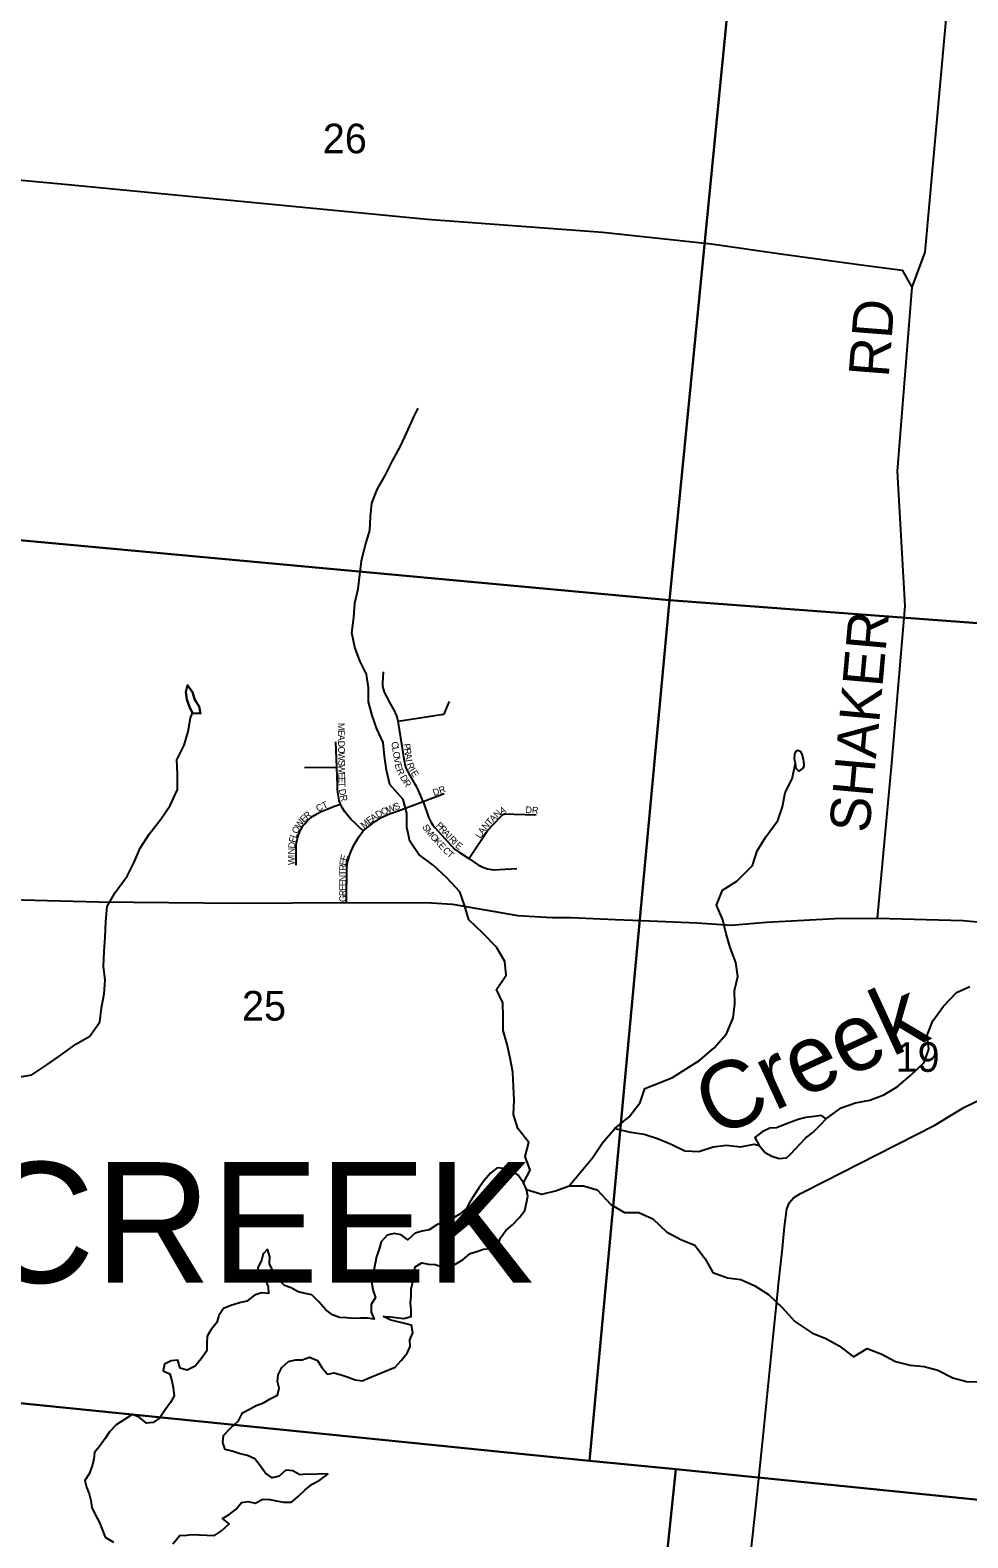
# Model space of a CAD drawing. Extents: x 0 to 1064, y 0 to 440.
# Drawn here: x 166.41 to 187.62, y 258.55 to 292.66 of the extents above; entities that cross this region are included whole.
import ezdxf

# ---------------------------------------------------------------- set-up
doc = ezdxf.new("R2010")
doc.units = 0
for name, color, linetype in [('GM_X_County_Road', 7, 'Continuous'), ('GM_X_County_Road_Text', 7, 'Continuous'), ('GM_X_Minor_Lake', 7, 'Continuous'), ('GM_X_Minor_River', 7, 'Continuous'), ('GM_X_Minor_River_Text', 7, 'Continuous'), ('GM_X_Section', 7, 'Continuous'), ('GM_X_Section_Text', 7, 'Continuous'), ('GM_X_State_Route', 7, 'Continuous'), ('GM_X_Township_Subdivision', 7, 'Continuous'), ('GM_X_Township_Subdivision_Text', 7, 'Continuous'), ('GM_X_Township_Text', 7, 'Continuous')]:
    doc.layers.add(name, color=color, linetype=linetype)

msp = doc.modelspace()

# ---------------------------------------------------------------- linework, layer by layer
at = {"layer": 'GM_X_County_Road'}
for points in [[(187.251, 294.919), (187.248, 294.878), (187.156, 293.328), (186.643, 287.643), (186.349, 286.85)], [(148.68, 290.494), (148.807, 290.464), (149.197, 290.422), (156.04, 289.733), (156.355, 289.788), (156.844, 290.005), (157.033, 290.088), (157.194, 290.131), (157.415, 290.151), (160.176, 289.867), (161.323, 289.721), (167.11, 289.186), (175.387, 288.39), (179.353, 288.09), (181.814, 287.831), (183.438, 287.594), (185.207, 287.355), (186.135, 287.235), (186.349, 286.85)], [(186.349, 286.85), (186.023, 282.683), (186.195, 279.629), (185.894, 276.081), (185.564, 272.577)], [(165.947, 272.998), (167.955, 272.939), (171.135, 272.909), (173.567, 272.924), (175.487, 272.921), (175.96, 272.891), (177.444, 272.637), (178.214, 272.586), (178.645, 272.588), (179.64, 272.54), (180.24, 272.521), (181.496, 272.464), (182.26, 272.413), (183.068, 272.483), (184.611, 272.563), (185.564, 272.577), (187.511, 272.518), (189.118, 272.366)]]:
    msp.add_lwpolyline(points, dxfattribs=at)
at = {"layer": 'GM_X_Minor_Lake'}
for points in [[(169.971, 277.847), (169.934, 277.695), (169.953, 277.518), (170.013, 277.354), (170.08, 277.214)], [(170.08, 277.214), (170.013, 277.354), (169.953, 277.518), (169.934, 277.695), (169.971, 277.847), (170.08, 277.683), (170.135, 277.512), (170.238, 277.36), (170.262, 277.202), (170.08, 277.214)], [(170.08, 277.214), (170.262, 277.202), (170.238, 277.36), (170.135, 277.512), (170.08, 277.683), (169.971, 277.847)], [(184.413, 268.03), (184.309, 268.108), (184.139, 268.084), (183.957, 268.066), (183.805, 268.023), (183.641, 267.962), (183.477, 267.908), (183.289, 267.829), (183.138, 267.823), (182.968, 267.743), (182.804, 267.61), (182.901, 267.433), (183.035, 267.269), (183.186, 267.19), (183.35, 267.135), (183.52, 267.153), (183.601, 267.228)], [(183.601, 267.228), (183.957, 267.604), (184.115, 267.725), (184.272, 267.883), (184.413, 268.03)], [(172.908, 262.566), (173.011, 262.408), (173.138, 262.256), (173.29, 262.286), (173.448, 262.244), (173.605, 262.189), (173.763, 262.128), (173.921, 262.104), (174.079, 262.177), (174.667, 262.414), (174.801, 262.566), (174.94, 262.73), (175.007, 262.883), (174.995, 263.035), (175.068, 263.193), (175.037, 263.369), (174.886, 263.406), (174.57, 263.479), (174.406, 263.564), (174.558, 263.552), (174.861, 263.515), (175.031, 263.564), (175.031, 263.716), (175.013, 263.874), (175.031, 264.026), (175.031, 264.178), (175.068, 264.343), (175.08, 264.525), (175.116, 264.683), (175.268, 264.775), (175.42, 264.744), (175.571, 264.738), (175.741, 264.689), (175.899, 264.683), (176.057, 264.762), (176.208, 264.848), (176.36, 264.988), (176.512, 265.03), (176.663, 265.085), (176.821, 265.097), (176.985, 265.176), (177.046, 265.34), (177.167, 265.505), (177.319, 265.638), (177.47, 265.791), (177.598, 265.961), (177.64, 266.131), (177.665, 266.283), (177.64, 266.435), (177.567, 266.588), (177.446, 266.758), (177.288, 266.88), (177.125, 266.91), (176.973, 266.922), (176.821, 266.806), (176.676, 266.642), (176.566, 266.478), (176.469, 266.326), (176.366, 266.162), (176.281, 266.003), (176.117, 265.87), (175.935, 265.766), (175.771, 265.705), (175.608, 265.638), (175.438, 265.523), (175.28, 265.492), (175.116, 265.45), (174.952, 265.298), (174.801, 265.407), (174.643, 265.438), (174.485, 265.401), (174.352, 265.249), (174.303, 265.085), (174.242, 264.921), (174.218, 264.762), (174.188, 264.61), (174.127, 264.452), (174.139, 264.3), (174.17, 264.142), (174.224, 263.99), (174.121, 263.832), (174.121, 263.661), (174.194, 263.503), (174.042, 263.521), (173.884, 263.527), (173.733, 263.515), (173.563, 263.533), (173.405, 263.54), (173.253, 263.6), (173.096, 263.716), (172.944, 263.892), (172.786, 264.051), (172.634, 264.081), (172.471, 264.117), (172.313, 264.209), (172.161, 264.263), (171.985, 264.44), (171.9, 264.598), (171.827, 264.756), (171.834, 264.908), (171.779, 265.085)], [(171.779, 265.085), (171.682, 264.981), (171.645, 264.829), (171.56, 264.671), (171.573, 264.519), (171.73, 264.409), (171.797, 264.233), (171.803, 264.081), (171.645, 264.099), (171.488, 264.044), (171.312, 263.905), (171.148, 263.868), (170.954, 263.813), (170.784, 263.74), (170.681, 263.588), (170.632, 263.424), (170.505, 263.266), (170.414, 263.114), (170.408, 262.961), (170.408, 262.785), (170.28, 262.603), (170.141, 262.438), (169.965, 262.347), (169.801, 262.396)], [(170.05, 258.628), (170.584, 258.605), (170.742, 258.715), (170.911, 258.873), (170.76, 258.995), (170.911, 259.08), (171.069, 259.202), (171.191, 259.354), (171.342, 259.378), (171.5, 259.336), (171.676, 259.427), (171.834, 259.421), (171.985, 259.39), (172.143, 259.36), (172.319, 259.36), (172.477, 259.488), (172.629, 259.64), (172.792, 259.768), (172.968, 259.865), (173.144, 259.993), (172.993, 260.005), (172.817, 259.987), (172.665, 259.993), (172.513, 259.98), (172.356, 260.072), (172.198, 260.084), (172.046, 259.95), (171.888, 259.914), (171.737, 260.017), (171.621, 260.175), (171.494, 260.345), (171.33, 260.418), (171.16, 260.455), (170.978, 260.516), (170.826, 260.552), (170.772, 260.71), (170.784, 260.869), (170.942, 261.039), (171.124, 261.203), (171.215, 261.38), (171.372, 261.465), (171.524, 261.55), (171.688, 261.605), (171.84, 261.702), (172.004, 261.781), (172.04, 261.939), (172.003, 262.092), (172.022, 262.244), (172.101, 262.408), (172.258, 262.542), (172.41, 262.584), (172.562, 262.584), (172.732, 262.639), (172.908, 262.566)], [(169.801, 262.396), (169.752, 262.572), (169.601, 262.56), (169.449, 262.487), (169.419, 262.335), (169.57, 262.262), (169.619, 262.11), (169.643, 261.952), (169.667, 261.769), (169.583, 261.617), (169.467, 261.447), (169.346, 261.27), (169.194, 261.161), (169.042, 261.148), (168.879, 261.282), (168.721, 261.343), (168.569, 261.246), (168.357, 261.112), (168.205, 260.954), (168.108, 260.802), (167.999, 260.643), (167.871, 260.485), (167.853, 260.333), (167.805, 260.163), (167.75, 260.005), (167.647, 259.853), (167.683, 259.7), (167.75, 259.548), (167.787, 259.396), (167.805, 259.238), (167.89, 259.068), (167.981, 258.903), (168.048, 258.727), (168.108, 258.569), (168.296, 258.453)], [(169.637, 258.417), (169.795, 258.605), (169.959, 258.618), (170.05, 258.628)]]:
    msp.add_lwpolyline(points, dxfattribs=at)
at = {"layer": 'GM_X_Minor_River'}
for points in [[(177.567, 266.588), (177.719, 266.873), (177.604, 267.184), (177.689, 267.5), (177.44, 267.816), (177.343, 268.133), (177.361, 268.455), (177.343, 268.759), (177.325, 269.088), (177.27, 269.404), (177.197, 269.714), (177.106, 270.031), (177.112, 270.347), (177.1, 270.657), (176.955, 270.961), (177.179, 271.284), (177.149, 271.594), (176.961, 271.916), (176.651, 272.233), (176.336, 272.537), (176.233, 272.865), (176.13, 273.169), (175.832, 273.486), (175.529, 273.772), (175.201, 274.015), (174.995, 274.319), (174.928, 274.635), (174.928, 274.946), (174.849, 275.256), (174.546, 275.596), (174.473, 275.925), (174.425, 276.241), (174.394, 276.545), (174.255, 276.855), (174.146, 277.16), (174.067, 277.47), (174.061, 277.786), (174.018, 278.09), (173.866, 278.394), (173.757, 278.705), (173.69, 279.027), (173.733, 279.374), (173.751, 279.696), (173.83, 280.025), (173.866, 280.341), (173.903, 280.657), (173.988, 280.998), (174.091, 281.344), (174.109, 281.661), (174.14, 281.965), (174.261, 282.269), (174.437, 282.585), (174.601, 282.902), (174.789, 283.248), (174.928, 283.559), (175.092, 283.917), (175.189, 284.112)], [(166.148, 268.978), (166.451, 269.027), (166.791, 269.258), (167.113, 269.483), (167.446, 269.72), (167.762, 269.903), (167.987, 270.231), (168.029, 270.547), (168.084, 270.858), (168.108, 271.168), (168.072, 271.484), (168.084, 271.813), (168.108, 272.141), (168.12, 272.5), (168.156, 272.835), (168.338, 273.157), (168.605, 273.522), (168.763, 273.838), (168.903, 274.155), (169.103, 274.471), (169.364, 274.812), (169.582, 275.122), (169.746, 275.487), (169.746, 275.834), (169.728, 276.156), (169.892, 276.484), (169.983, 276.795), (170.038, 277.105), (170.08, 277.214)], [(183.739, 275.961), (183.719, 276.077), (183.696, 276.169), (183.705, 276.291), (183.742, 276.357), (183.773, 276.375), (183.827, 276.35), (183.862, 276.282), (183.891, 276.172), (183.907, 276.056)], [(177.64, 266.435), (177.986, 266.332), (178.296, 266.405), (178.605, 266.521), (179.127, 267.153), (179.357, 267.494), (179.637, 267.816), (179.958, 268.078), (180.207, 268.4), (180.316, 268.723), (180.62, 268.838), (180.935, 268.972), (181.251, 269.167), (181.56, 269.362), (181.882, 269.641), (182.161, 269.958), (182.313, 270.317), (182.349, 270.633), (182.343, 270.937), (182.416, 271.253), (182.373, 271.57), (182.24, 271.91), (182.155, 272.221), (182.076, 272.537), (181.93, 272.865), (182.07, 273.206), (182.391, 273.413), (182.749, 273.766), (182.853, 274.094), (183.047, 274.416), (183.32, 274.781), (183.423, 275.092), (183.484, 275.414), (183.648, 275.724), (183.719, 276.077)], [(183.907, 276.056), (183.906, 276.001), (183.887, 275.965), (183.795, 275.9), (183.739, 275.961)], [(184.424, 268.042), (184.752, 268.285), (185.079, 268.394), (185.401, 268.455), (185.716, 268.577), (186.02, 268.759), (186.323, 269.015), (186.633, 269.307), (186.736, 269.611), (186.699, 269.927), (186.827, 270.25), (187.064, 270.584), (187.361, 270.888), (187.664, 271.028)], [(179.637, 267.816), (179.989, 267.731), (180.298, 267.683), (180.601, 267.585), (180.911, 267.457), (181.22, 267.312), (181.536, 267.293), (181.857, 267.403), (182.161, 267.439), (182.476, 267.397), (182.786, 267.458), (182.901, 267.433)], [(178.605, 266.521), (178.927, 266.515), (179.236, 266.429), (179.546, 266.095), (179.855, 265.918), (180.177, 265.912), (180.492, 265.772), (180.802, 265.474), (181.129, 265.304), (181.445, 265.176), (181.675, 264.866), (181.851, 264.556), (182.179, 264.434), (182.482, 264.398), (182.798, 264.252), (183.107, 264.057), (183.417, 263.765), (183.702, 263.449), (184.09, 263.193), (184.406, 263.065), (184.709, 262.895), (185.031, 262.652), (185.34, 262.84), (185.674, 262.707), (185.983, 262.542), (186.317, 262.463), (186.633, 262.433), (186.936, 262.348), (187.276, 262.177), (187.591, 262.092), (187.901, 262.086)]]:
    msp.add_lwpolyline(points, dxfattribs=at)
at = {"layer": 'GM_X_Section'}
for points in [[(165.843, 297.356), (182.468, 296.009), (180.874, 279.765), (164.368, 281.291)], [(182.468, 296.009), (198.919, 293.248), (197.538, 278.526), (180.874, 279.765)], [(164.368, 281.291), (180.874, 279.765), (179.064, 260.3), (164.913, 261.73), (162.669, 261.951)], [(180.874, 279.765), (197.538, 278.526), (195.61, 258.628), (181.012, 260.11), (179.064, 260.3)], [(164.913, 261.73), (179.064, 260.3), (181.012, 260.11), (179.345, 244.109), (163.172, 245.682)], [(181.012, 260.11), (195.61, 258.628), (197.008, 258.503), (195.163, 242.427), (179.345, 244.109)]]:
    msp.add_lwpolyline(points, close=True, dxfattribs=at)
at = {"layer": 'GM_X_State_Route'}
for points in [[(186.011, 267.452), (186.874, 267.889), (187.527, 268.293), (188.292, 268.663)], [(183.336, 264.292), (183.425, 265.102), (183.47, 265.587), (183.524, 265.999), (183.583, 266.143), (183.677, 266.244), (183.832, 266.343), (184.386, 266.624), (185.15, 267.015), (186, 267.446), (186.011, 267.452)], [(183.303, 263.974), (183.327, 264.211), (183.336, 264.292)], [(182.557, 256.652), (182.676, 257.858), (182.827, 259.319), (182.995, 260.92), (183.173, 262.659), (183.303, 263.974)]]:
    msp.add_lwpolyline(points, dxfattribs=at)
at = {"layer": 'GM_X_Township_Subdivision'}
for points in [[(175.297, 275.21), (175.192, 275.461), (175.173, 275.506), (175.159, 275.534), (175.151, 275.55), (175.13, 275.588), (174.975, 275.856), (174.952, 275.898), (174.931, 275.941), (174.917, 275.978), (174.904, 276.015), (174.893, 276.053), (174.885, 276.093), (174.877, 276.133), (174.735, 277.027), (174.716, 277.101), (174.701, 277.152), (174.693, 277.175), (174.678, 277.211), (174.664, 277.24), (174.54, 277.471), (174.483, 277.576), (174.429, 277.684), (174.411, 277.736), (174.398, 277.79), (174.39, 277.847), (174.388, 277.886), (174.401, 278.148)], [(174.735, 277.027), (175.566, 277.157), (175.753, 277.187), (175.758, 277.187), (175.768, 277.191), (175.776, 277.198), (175.783, 277.207), (175.789, 277.218), (175.792, 277.225), (175.846, 277.356), (175.896, 277.477)], [(173.946, 274.551), (173.851, 274.633), (173.76, 274.719), (173.673, 274.809), (173.589, 274.902), (173.529, 274.981), (173.475, 275.064), (173.427, 275.151), (173.401, 275.238), (173.382, 275.326), (173.367, 275.415), (173.362, 275.489), (173.359, 275.563), (173.345, 275.99), (173.327, 276.564)], [(172.616, 275.979), (173.341, 275.99), (173.345, 275.99)], [(173.567, 272.924), (173.577, 273.73), (173.579, 273.754), (173.582, 273.783), (173.591, 273.836), (173.603, 273.889), (173.616, 273.941), (173.631, 273.992), (173.662, 274.077), (173.699, 274.16), (173.742, 274.241), (173.791, 274.32), (173.848, 274.412), (173.946, 274.551), (174.029, 274.62), (174.222, 274.764), (174.275, 274.8), (174.329, 274.833), (174.384, 274.863), (174.441, 274.892), (174.501, 274.918), (174.563, 274.942), (174.736, 275.004), (175.297, 275.21), (175.777, 275.393)], [(172.428, 273.769), (172.431, 273.957), (172.428, 274.145), (172.431, 274.212), (172.438, 274.285), (172.45, 274.356), (172.464, 274.407), (172.481, 274.459), (172.503, 274.515), (172.529, 274.568), (172.557, 274.619), (172.587, 274.666), (172.621, 274.71), (172.658, 274.752), (172.698, 274.792), (172.74, 274.83), (172.798, 274.873), (172.859, 274.912), (172.978, 274.978), (173.126, 275.039), (173.276, 275.097), (173.427, 275.151)], [(175.297, 275.21), (175.424, 274.861), (175.449, 274.799), (175.475, 274.751), (175.521, 274.675), (175.561, 274.625), (175.711, 274.461), (175.927, 274.223), (175.977, 274.171), (175.996, 274.151), (176.009, 274.138), (176.027, 274.124), (176.115, 274.066), (176.335, 273.924), (176.552, 273.775), (176.59, 273.754), (176.629, 273.735), (176.669, 273.718), (176.709, 273.704), (176.754, 273.69), (176.8, 273.68), (176.847, 273.672), (176.894, 273.667), (177.42, 273.694)], [(176.335, 273.924), (176.356, 273.956), (176.596, 274.317), (176.661, 274.415), (176.732, 274.518), (176.765, 274.562), (176.799, 274.602), (176.873, 274.683), (177.078, 274.896), (177.09, 274.906), (177.103, 274.915), (177.122, 274.923), (177.143, 274.93), (177.163, 274.931), (177.356, 274.926), (177.853, 274.913)]]:
    msp.add_lwpolyline(points, dxfattribs=at)

# ---------------------------------------------------------------- texts
at = {"layer": 'GM_X_County_Road_Text'}
for s, rotation, p in [('RD', 85.5641, (185.827, 284.791)), ('SHAKER', 84.8516, (185.387, 274.488))]:
    msp.add_text(s, height=0.9091, rotation=rotation, dxfattribs=at).set_placement(p)
at = {"layer": 'GM_X_Minor_River_Text'}
msp.add_text('Creek', height=1.5151, rotation=24.7569, dxfattribs=at).set_placement((181.904, 267.586))
at = {"layer": 'GM_X_Section_Text'}
for s, p in [('26', (173.03, 289.877)), ('25', (171.203, 270.257)), ('19', (185.983, 269.097))]:
    msp.add_text(s, height=0.6697, rotation=0, dxfattribs=at).set_placement(p)
at = {"layer": 'GM_X_Township_Subdivision_Text'}
for s, height, rotation, p in [('M', 0.152, 270.5646, (173.372, 276.989)), ('E', 0.152, 270.5735, (173.373, 276.829)), ('A', 0.152, 270.5787, (173.374, 276.723)), ('O', 0.152, 270.5684, (173.377, 276.456)), ('D', 0.152, 270.5684, (173.376, 276.589)), ('W', 0.152, 270.5656, (173.378, 276.323)), ('C', 0.152, 278.556, (174.58, 276.556)), ('L', 0.152, 278.5646, (174.598, 276.437)), ('O', 0.152, 278.639, (174.614, 276.331)), ('P', 0.152, 278.5011, (174.851, 276.513)), ('R', 0.152, 278.5014, (174.867, 276.408)), ('A', 0.152, 278.4886, (174.885, 276.289)), ('S', 0.152, 270.5738, (173.38, 276.149)), ('W', 0.152, 270.5656, (173.381, 276.043)), ('V', 0.152, 279.1204, (174.634, 276.198)), ('E', 0.152, 282.5544, (174.657, 276.057)), ('R', 0.152, 294.6002, (174.691, 275.92)), ('I', 0.152, 278.5032, (174.904, 276.157)), ('R', 0.152, 290.0973, (174.923, 276.059)), ('I', 0.152, 301.6764, (174.978, 275.916)), ('E', 0.152, 270.5738, (173.383, 275.869)), ('E', 0.152, 270.5601, (173.384, 275.763)), ('T', 0.152, 271.5009, (173.385, 275.653)), ('D', 0.152, 300.667, (174.769, 275.76)), ('R', 0.152, 301.2714, (174.838, 275.644)), ('E', 0.152, 301.7718, (175.014, 275.859)), ('D', 0.152, 278.4095, (173.392, 275.487)), ('R', 0.152, 283.3799, (173.414, 275.341)), ('DR', 0.1515, 19.4394, (175.547, 275.336)), ('E', 0.152, 44.5169, (172.601, 274.726)), ('R', 0.152, 38.8418, (172.674, 274.798)), ('CT', 0.1515, 25.1968, (172.918, 274.976)), ('A', 0.152, 35.497, (174.167, 274.757)), ('D', 0.152, 30.3603, (174.273, 274.833)), ('O', 0.152, 22.0449, (174.382, 274.898)), ('W', 0.152, 21.1208, (174.505, 274.947)), ('S', 0.152, 21.1144, (174.667, 275.01)), ('N', 0.152, 44.5983, (176.977, 274.832)), ('A', 0.152, 21.3671, (177.059, 274.917)), ('DR', 0.1515, 356.8222, (177.611, 274.951)), ('O', 0.152, 66.6722, (172.461, 274.472)), ('W', 0.152, 56.5617, (172.511, 274.588)), ('M', 0.152, 39.5444, (173.96, 274.594)), ('E', 0.152, 36.4492, (174.082, 274.694)), ('S', 0.152, 300.8466, (175.27, 274.643)), ('M', 0.152, 310.0411, (175.34, 274.53)), ('P', 0.152, 312.5071, (175.577, 274.662)), ('R', 0.152, 312.509, (175.65, 274.584)), ('A', 0.152, 56.2614, (176.655, 274.454)), ('N', 0.152, 48.9292, (176.726, 274.56)), ('T', 0.152, 46.5074, (176.812, 274.66)), ('A', 0.152, 46.0663, (176.886, 274.737)), ('D', 0.152, 84.6809, (172.396, 274.146)), ('F', 0.152, 78.2239, (172.408, 274.274)), ('L', 0.152, 71.2282, (172.428, 274.374)), ('O', 0.152, 312.5153, (175.448, 274.402)), ('K', 0.152, 312.7223, (175.538, 274.303)), ('E', 0.152, 312.7354, (175.629, 274.205)), ('A', 0.152, 312.4957, (175.731, 274.495)), ('I', 0.152, 312.5074, (175.821, 274.397)), ('R', 0.152, 312.4926, (175.866, 274.348)), ('I', 0.152, 314.8889, (175.952, 274.254)), ('E', 0.152, 321.3718, (176.013, 274.194)), ('L', 0.152, 58.0149, (176.599, 274.364)), ('W', 0.152, 89.8151, (172.395, 273.776)), ('N', 0.152, 89.5847, (172.395, 274.016)), ('I', 0.152, 89.8252, (172.395, 273.95)), ('E', 0.152, 82.8513, (173.555, 273.758)), ('E', 0.152, 75.5596, (173.568, 273.859)), ('C', 0.152, 312.9887, (175.729, 274.097)), ('T', 0.152, 319.0349, (175.823, 273.997)), ('R', 0.152, 89.9028, (173.556, 273.643)), ('T', 0.152, 89.918, (173.555, 273.536)), ('E', 0.152, 89.918, (173.555, 273.19)), ('N', 0.152, 89.9126, (173.555, 273.403)), ('E', 0.152, 89.918, (173.555, 273.296)), ('G', 0.152, 89.9126, (173.555, 272.936)), ('R', 0.152, 89.9228, (173.555, 273.07))]:
    msp.add_text(s, height=height, rotation=rotation, dxfattribs=at).set_placement(p)
at = {"layer": 'GM_X_Township_Text'}
msp.add_text('TURTLE CREEK', height=2.72727, rotation=0, dxfattribs=at).set_placement((150.04, 264.326))

doc.saveas('drawing.dxf')
